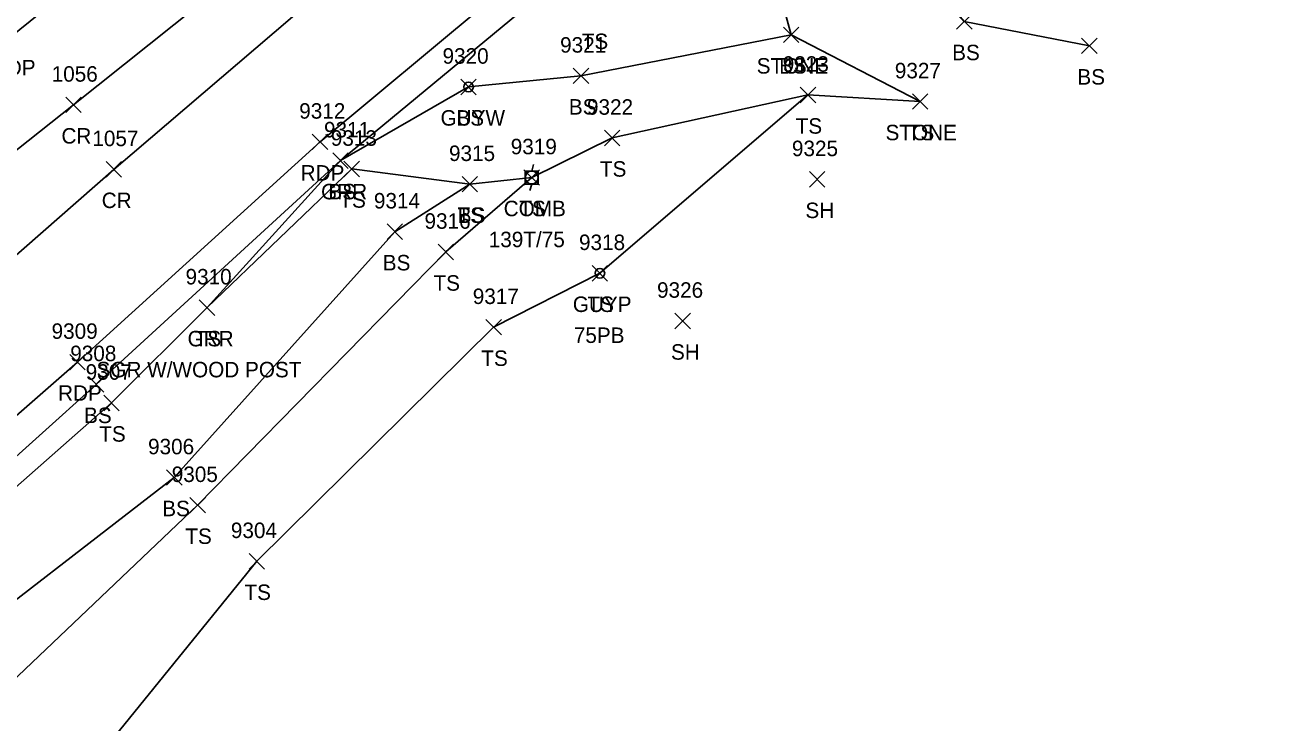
# Model space of a CAD drawing. Extents: x 1462089 to 1464015, y 730534 to 736144.
# Drawn here: x 1463562.4 to 1463724, y 735907 to 735997.2 of the extents above; entities that cross this region are included whole.
import ezdxf

# ---------------------------------------------------------------- set-up
doc = ezdxf.new("R2010")
doc.units = 0
for name, color, linetype in [('L_A', 7, 'Continuous'), ('L_I', 7, 'Continuous'), ('L_TIC', 7, 'Continuous'), ('LASF', 7, 'Continuous'), ('LELB', 7, 'Continuous'), ('P_A', 7, 'Continuous'), ('P_I', 7, 'Continuous'), ('P_TIC', 7, 'Continuous'), ('PET', 7, 'Continuous'), ('PRC', 7, 'Continuous'), ('R_A', 7, 'Continuous'), ('R_C', 7, 'Continuous'), ('R_I', 7, 'Continuous'), ('R_TIC', 7, 'Continuous'), ('RGR', 7, 'Continuous'), ('U_A', 7, 'Continuous'), ('U_C', 7, 'Continuous'), ('U_I', 7, 'Continuous'), ('UP', 7, 'Continuous'), ('UPGW', 7, 'Continuous')]:
    doc.layers.add(name, color=color, linetype=linetype)

msp = doc.modelspace()

# ---------------------------------------------------------------- linework, layer by layer
at = {"layer": 'L_TIC'}
for points in [[(1463682.65, 735996.65), (1463684.65, 735998.65)], [(1463684.65, 735996.65), (1463682.65, 735998.65)], [(1463660.32, 735994.92), (1463662.32, 735996.92)], [(1463662.32, 735994.92), (1463660.32, 735996.92)], [(1463660.32, 735994.92), (1463662.32, 735996.92)], [(1463662.32, 735994.92), (1463660.32, 735996.92)], [(1463698.8, 735993.5), (1463700.8, 735995.5)], [(1463700.8, 735993.5), (1463698.8, 735995.5)], [(1463618.67, 735988.2), (1463620.67, 735990.2)], [(1463620.67, 735988.2), (1463618.67, 735990.2)], [(1463633.18, 735989.63), (1463635.18, 735991.63)], [(1463635.18, 735989.63), (1463633.18, 735991.63)], [(1463662.48, 735987.16), (1463664.48, 735989.16)], [(1463664.48, 735987.16), (1463662.48, 735989.16)], [(1463662.48, 735987.16), (1463664.48, 735989.16)], [(1463664.48, 735987.16), (1463662.48, 735989.16)], [(1463676.95, 735986.31), (1463678.95, 735988.31)], [(1463678.95, 735986.31), (1463676.95, 735988.31)], [(1463676.95, 735986.31), (1463678.95, 735988.31)], [(1463678.95, 735986.31), (1463676.95, 735988.31)], [(1463637.22, 735981.61), (1463639.22, 735983.61)], [(1463639.22, 735981.61), (1463637.22, 735983.61)], [(1463602.15, 735978.68), (1463604.15, 735980.68)], [(1463604.15, 735978.68), (1463602.15, 735980.68)], [(1463603.59, 735977.6), (1463605.59, 735979.6)], [(1463605.59, 735977.6), (1463603.59, 735979.6)], [(1463618.84, 735975.63), (1463620.84, 735977.63)], [(1463620.84, 735975.63), (1463618.84, 735977.63)], [(1463618.84, 735975.63), (1463620.84, 735977.63)], [(1463620.84, 735975.63), (1463618.84, 735977.63)], [(1463626.82, 735976.5), (1463628.82, 735978.5)], [(1463628.82, 735976.5), (1463626.82, 735978.5)], [(1463626.82, 735976.5), (1463628.82, 735978.5)], [(1463628.82, 735976.5), (1463626.82, 735978.5)], [(1463663.67, 735976.26), (1463665.67, 735978.26)], [(1463665.67, 735976.26), (1463663.67, 735978.26)], [(1463609.16, 735969.5), (1463611.16, 735971.5)], [(1463611.16, 735969.5), (1463609.16, 735971.5)], [(1463615.74, 735966.88), (1463617.74, 735968.88)], [(1463617.74, 735966.88), (1463615.74, 735968.88)], [(1463635.62, 735964.13), (1463637.62, 735966.13)], [(1463637.62, 735964.13), (1463635.62, 735966.13)], [(1463584.92, 735959.69), (1463586.92, 735961.69)], [(1463586.92, 735959.69), (1463584.92, 735961.69)], [(1463646.31, 735957.97), (1463648.31, 735959.97)], [(1463648.31, 735957.97), (1463646.31, 735959.97)], [(1463621.91, 735957.16), (1463623.91, 735959.16)], [(1463623.91, 735957.16), (1463621.91, 735959.16)], [(1463570.61, 735949.78), (1463572.61, 735951.78)], [(1463572.61, 735949.78), (1463570.61, 735951.78)], [(1463572.6, 735947.38), (1463574.6, 735949.38)], [(1463574.6, 735947.38), (1463572.6, 735949.38)], [(1463580.7, 735937.75), (1463582.7, 735939.75)], [(1463582.7, 735937.75), (1463580.7, 735939.75)], [(1463583.71, 735934.17), (1463585.71, 735936.17)], [(1463585.71, 735934.17), (1463583.71, 735936.17)], [(1463591.34, 735926.93), (1463593.34, 735928.93)], [(1463593.34, 735926.93), (1463591.34, 735928.93)]]:
    msp.add_lwpolyline(points, dxfattribs=at)
at = {"layer": 'LASF'}
msp.add_lwpolyline([(1463677.95, 735987.31), (1463661.32, 735995.92), (1463658.89, 736004.85), (1463670.31, 736016.9), (1463687.33, 736018.25), (1463710.13, 736013.56), (1463723.37, 736011.62)], dxfattribs=at)
at = {"layer": 'LELB'}
for points in [[(1463705.42, 736004.33), (1463690.87, 736009.74), (1463674.32, 736011.43), (1463673, 736010.1), (1463683.65, 735997.65), (1463699.8, 735994.5)], [(1463549.64, 735880.85), (1463539.21, 735885.78), (1463524.61, 735890.04), (1463508.75, 735892.72), (1463542.14, 735924.24), (1463571.61, 735950.78), (1463603.15, 735979.68), (1463619.67, 735989.2), (1463634.18, 735990.63), (1463661.32, 735995.92)], [(1463371.83, 735676.77), (1463396.29, 735718.61), (1463403.96, 735740.3), (1463417.92, 735754.73), (1463419.25, 735757.44), (1463421.86, 735760.6), (1463421.3, 735762.49), (1463441.16, 735784.28), (1463473.37, 735806.03), (1463505.91, 735842.53), (1463539.11, 735874.83), (1463546.68, 735877.7), (1463549.64, 735880.85), (1463554.96, 735885.93), (1463568.33, 735898.33), (1463592.34, 735927.93), (1463622.91, 735958.16), (1463636.62, 735965.13), (1463663.48, 735988.16), (1463677.95, 735987.31)], [(1463554.96, 735885.93), (1463540.32, 735888.11), (1463526.36, 735894.67), (1463513.3, 735894.04), (1463543.66, 735922.01), (1463573.6, 735948.38), (1463585.92, 735960.69), (1463604.59, 735978.6), (1463619.84, 735976.63), (1463627.82, 735977.5), (1463638.22, 735982.61), (1463663.48, 735988.16)], [(1463540.32, 735888.11), (1463556.18, 735908.05), (1463584.71, 735935.17), (1463616.74, 735967.88), (1463627.82, 735977.5)], [(1463526.36, 735894.67), (1463549.93, 735914.21), (1463581.7, 735938.75), (1463610.16, 735970.5), (1463619.84, 735976.63)]]:
    msp.add_lwpolyline(points, dxfattribs=at)
at = {"layer": 'P_TIC'}
for points in [[(1463567.69, 735985.88), (1463569.69, 735987.88)], [(1463569.69, 735985.88), (1463567.69, 735987.88)], [(1463599.51, 735981.1), (1463601.51, 735983.1)], [(1463601.51, 735981.1), (1463599.51, 735983.1)], [(1463572.89, 735977.55), (1463574.89, 735979.55)], [(1463574.89, 735977.55), (1463572.89, 735979.55)], [(1463568.21, 735952.66), (1463570.21, 735954.66)], [(1463570.21, 735952.66), (1463568.21, 735954.66)]]:
    msp.add_lwpolyline(points, dxfattribs=at)
at = {"layer": 'PET'}
for points in [[(1463698.18, 736092.5), (1463641.81, 736058.19), (1463599.72, 736027.31), (1463560.66, 735995.7), (1463523.02, 735963.94), (1463494.8, 735939.53), (1463463.28, 735910.04), (1463425.77, 735873.36), (1463400.54, 735846.75), (1463379.51, 735822.77), (1463354.78, 735790.86), (1463327.36, 735750.13), (1463303.96, 735709.87), (1463270.77, 735640.84), (1463259.93, 735611.92), (1463240.54, 735546.07), (1463231.54, 735502.9), (1463225.18, 735462.15)], [(1463248.55, 735456.35), (1463255.13, 735496.28), (1463266.37, 735541.14), (1463282.34, 735581.34), (1463301.55, 735626.26), (1463318.11, 735660.26), (1463339.93, 735698.21), (1463370.89, 735740.71), (1463389.55, 735773.13), (1463416.66, 735806.53), (1463443.46, 735836.4), (1463484.06, 735876.97), (1463506.05, 735896.82), (1463539.55, 735927.71), (1463569.21, 735953.66), (1463600.51, 735982.1), (1463643.12, 736017.63), (1463670.38, 736036.92), (1463692.78, 736052.46), (1463723.73, 736070.91)]]:
    msp.add_lwpolyline(points, dxfattribs=at)
at = {"layer": 'PRC'}
for points in [[(1463704.51, 736080.85), (1463651.08, 736043.15), (1463612.92, 736011.94), (1463573.89, 735978.55), (1463538.77, 735947.73), (1463510.28, 735921.79), (1463479.07, 735892.99), (1463441.78, 735855.96), (1463412.13, 735824.42), (1463396.73, 735805.36), (1463373.74, 735776.74), (1463345.79, 735738.02), (1463321.53, 735698.83), (1463287.8, 735632.56), (1463273.79, 735599.71), (1463253.31, 735541.92), (1463243.54, 735500.8), (1463236.92, 735460.01)], [(1463704.51, 736080.85), (1463648.49, 736047.65), (1463607.52, 736017.95), (1463568.69, 735986.88), (1463529.8, 735956.03), (1463503.01, 735930.52), (1463471.82, 735901.13), (1463434.85, 735865.16), (1463410.45, 735837.34), (1463389.22, 735812.38), (1463366.8, 735782.25), (1463338.89, 735741.83), (1463315.33, 735702.75), (1463281.15, 735635.79), (1463269.52, 735603.26), (1463253.31, 735541.92)]]:
    msp.add_lwpolyline(points, dxfattribs=at)
at = {"layer": 'R_TIC'}
for points in [[(1463602.15, 735978.68), (1463604.15, 735980.68)], [(1463604.15, 735978.68), (1463602.15, 735980.68)], [(1463584.92, 735959.69), (1463586.92, 735961.69)], [(1463586.92, 735959.69), (1463584.92, 735961.69)]]:
    msp.add_lwpolyline(points, dxfattribs=at)
at = {"layer": 'RGR'}
msp.add_lwpolyline([(1463585.92, 735960.69), (1463603.15, 735979.68), (1463645.86, 736015.11), (1463671.7, 736035.07), (1463693.53, 736049.55), (1463724.01, 736069.51)], dxfattribs=at)
at = {"layer": 'UP'}
for p, q in [((1463628.07, 735979.16), (1463627.82, 735978.33)), ((1463626.99, 735976.66), (1463626.99, 735978.33)), ((1463626.99, 735978.33), (1463628.65, 735978.33)), ((1463627.82, 735977.5), (1463627.82, 735977.5)), ((1463628.65, 735978.33), (1463628.65, 735976.66)), ((1463628.65, 735976.66), (1463626.99, 735976.66)), ((1463627.57, 735975.83), (1463627.82, 735976.66))]:
    msp.add_line(p, q, dxfattribs=at)
msp.add_circle((1463627.82, 735977.5), 0.833, dxfattribs=at)
at = {"layer": 'UPGW'}
for centre, radius in [((1463619.67, 735989.2), 0.625), ((1463619.67, 735989.2), 0.0833), ((1463636.62, 735965.13), 0.625), ((1463636.62, 735965.13), 0.0833)]:
    msp.add_circle(centre, radius, dxfattribs=at)

# ---------------------------------------------------------------- texts
at = {"layer": 'L_A'}
for s, p in [('TS', (1463634.28, 735994.09)), ('BS', (1463682.09, 735992.65)), ('STONE', (1463656.86, 735990.92)), ('BS', (1463659.76, 735990.92)), ('BS', (1463698.25, 735989.5)), ('BS', (1463632.62, 735985.63)), ('BS', (1463618.11, 735984.2)), ('TS', (1463661.89, 735983.16)), ('TS', (1463661.89, 735983.16)), ('STONE', (1463673.49, 735982.31)), ('TS', (1463676.36, 735982.31)), ('TS', (1463636.63, 735977.61)), ('BS', (1463601.59, 735974.68)), ('TS', (1463603, 735973.6)), ('TS', (1463626.23, 735972.5)), ('TS', (1463626.23, 735972.5)), ('SH', (1463663.15, 735972.26)), ('TS', (1463618.25, 735971.63)), ('BS', (1463618.28, 735971.63)), ('BS', (1463608.6, 735965.5)), ('TS', (1463615.15, 735962.88)), ('TS', (1463635.03, 735960.13)), ('TS', (1463584.33, 735955.69)), ('TS', (1463621.32, 735953.16)), ('SH', (1463645.8, 735953.97)), ('BS', (1463570.05, 735945.78)), ('TS', (1463572.01, 735943.38)), ('BS', (1463580.14, 735933.75)), ('TS', (1463583.12, 735930.17)), ('TS', (1463590.75, 735922.93))]:
    msp.add_text(s, height=2, dxfattribs=at).set_placement(p)
at = {"layer": 'L_I'}
for s, p in [('9321', (1463631.49, 735993.63)), ('9320', (1463616.32, 735992.2)), ('9323', (1463660.22, 735991.16)), ('9323', (1463660.22, 735991.16)), ('9327', (1463674.69, 735990.31)), ('9327', (1463674.69, 735990.31)), ('9322', (1463634.96, 735985.61)), ('9311', (1463601.02, 735982.68)), ('9313', (1463601.9, 735981.6)), ('9319', (1463625.12, 735980.5)), ('9319', (1463625.12, 735980.5)), ('9325', (1463661.41, 735980.26)), ('9315', (1463617.15, 735979.63)), ('9315', (1463617.15, 735979.63)), ('9314', (1463607.46, 735973.5)), ('9316', (1463613.99, 735970.88)), ('9318', (1463633.93, 735968.13)), ('9310', (1463583.15, 735963.69)), ('9317', (1463620.22, 735961.16)), ('9326', (1463644, 735961.97)), ('9308', (1463568.27, 735953.78)), ('9307', (1463570.26, 735951.38)), ('9306', (1463578.31, 735941.75)), ('9305', (1463581.37, 735938.17)), ('9304', (1463589, 735930.93))]:
    msp.add_text(s, height=2, dxfattribs=at).set_placement(p)
at = {"layer": 'P_A'}
for s, p in [('RDP', (1463558.15, 735990.7)), ('CR', (1463567.13, 735981.88)), ('RDP', (1463598, 735977.1)), ('CR', (1463572.33, 735973.55)), ('RDP', (1463566.7, 735948.66))]:
    msp.add_text(s, height=2, dxfattribs=at).set_placement(p)
at = {"layer": 'P_I'}
for s, p in [('1056', (1463565.87, 735989.88)), ('9312', (1463597.82, 735985.1)), ('1057', (1463571.12, 735981.55)), ('9309', (1463565.86, 735956.66))]:
    msp.add_text(s, height=2, dxfattribs=at).set_placement(p)
at = {"layer": 'R_A'}
for p in [(1463600.64, 735974.68), (1463583.41, 735955.69)]:
    msp.add_text('GRR', height=2, dxfattribs=at).set_placement(p)
at = {"layer": 'R_C'}
msp.add_text('SGR W/WOOD POST', height=2, dxfattribs=at).set_placement((1463571.66, 735951.69))
at = {"layer": 'R_I'}
for s, p in [('9311', (1463601.02, 735982.68)), ('9310', (1463583.15, 735963.69))]:
    msp.add_text(s, height=2, dxfattribs=at).set_placement(p)
at = {"layer": 'U_A'}
for s, p in [('GUYW', (1463616.06, 735984.2)), ('COMB', (1463624.21, 735972.5)), ('GUYP', (1463633.13, 735960.13))]:
    msp.add_text(s, height=2, dxfattribs=at).set_placement(p)
at = {"layer": 'U_C'}
for s, p in [('139T/75', (1463622.28, 735968.5)), ('75PB', (1463633.26, 735956.13))]:
    msp.add_text(s, height=2, dxfattribs=at).set_placement(p)
at = {"layer": 'U_I'}
for s, p in [('9320', (1463616.32, 735992.2)), ('9319', (1463625.12, 735980.5)), ('9318', (1463633.93, 735968.13))]:
    msp.add_text(s, height=2, dxfattribs=at).set_placement(p)

doc.saveas('drawing.dxf')
